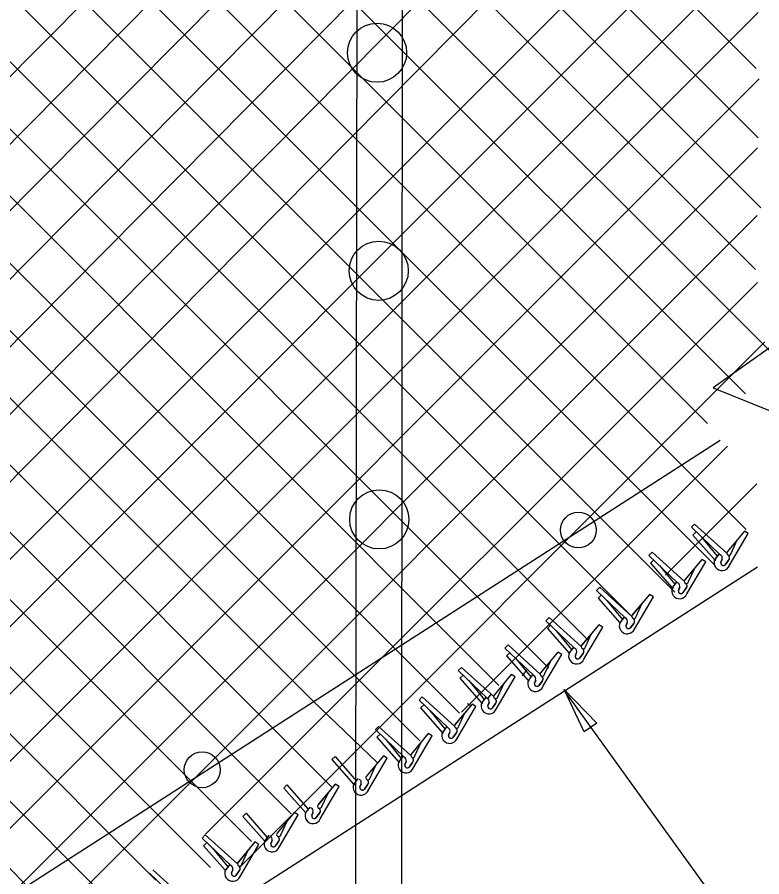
# Model space of a CAD drawing. Extents: x 0 to 1270, y 0 to 830.
# Drawn here: x 836.5 to 880.6, y 738.2 to 789.1 of the extents above; entities that cross this region are included whole.
import ezdxf

# ---------------------------------------------------------------- set-up
doc = ezdxf.new("R2010")
doc.units = 0
for name, color, linetype in [('CT_Dimensions', 7, 'Continuous'), ('sb_Chainlink Fence', 7, 'Continuous'), ('sb_Earth', 7, 'Continuous'), ('sb_Existing Structural Steel', 7, 'Continuous')]:
    doc.layers.add(name, color=color, linetype=linetype)

msp = doc.modelspace()

# ---------------------------------------------------------------- linework, layer by layer
at = {"layer": 'CT_Dimensions'}
msp.add_line((882.576, 730.258), (868.901, 749.228), dxfattribs=at)
msp.add_lwpolyline([(870.057, 746.784), (868.864, 749.302), (870.809, 747.307)], close=True, dxfattribs=at)
at = {"layer": 'sb_Chainlink Fence'}
for p, q in [((725.985, 666.765), (880.45, 822.372)), ((726.216, 662.794), (880.266, 818.188)), ((705.822, 650.219), (870.725, 816.56)), ((738.503, 671.19), (880.44, 814.366)), ((748.417, 677.192), (881.936, 811.877)), ((856.626, 809.675), (880.243, 786.058)), ((714.148, 662.616), (858.508, 808.235)), ((851.988, 806.351), (880.527, 777.812)), ((758.276, 683.139), (879.776, 805.699)), ((856.333, 805.988), (880.36, 781.96)), ((849.574, 804.784), (880.209, 774.149)), ((847.244, 803.134), (882.139, 768.239)), ((844.855, 801.541), (879.602, 766.795)), ((768.484, 689.431), (880.255, 801.202)), ((842.515, 799.901), (877.369, 765.047)), ((840.02, 798.415), (879.66, 758.775)), ((779.215, 696.181), (880.372, 797.338)), ((837.646, 796.809), (877.749, 756.705)), ((835.183, 795.291), (875.417, 755.057)), ((832.869, 793.624), (872.805, 753.688)), ((790.047, 703.033), (880.235, 793.22)), ((830.489, 792.023), (870.286, 752.226)), ((827.861, 790.67), (867.969, 750.562)), ((802.494, 711.499), (880.371, 789.376)), ((825.7, 788.851), (865.014, 749.536)), ((823.242, 787.327), (862.679, 747.89)), ((820.913, 785.676), (860.331, 746.257)), ((812.555, 717.579), (880.416, 785.44)), ((818.509, 784.098), (853.992, 748.616)), ((816.203, 782.423), (855.121, 743.506)), ((824.153, 725.196), (880.318, 781.361)), ((811.324, 779.341), (850.363, 740.302)), ((815.499, 779.147), (852.71, 741.936)), ((836.501, 733.564), (880.302, 777.364)), ((810.019, 776.666), (847.921, 738.763)), ((807.937, 774.766), (844.684, 738.019)), ((805.613, 773.11), (843.15, 735.573)), ((847.643, 740.724), (880.317, 773.398)), ((802.772, 771.969), (841.129, 733.613)), ((884.302, 771.851), (877.69, 767.154)), ((849.623, 738.744), (880.751, 769.873)), ((877.69, 767.154), (881.17, 765.762)), ((862.795, 747.957), (878.537, 763.699)), ((874.864, 756.066), (880.273, 761.475)), ((876.407, 758.896), (876.595, 759.085)), ((878.108, 757.27), (876.407, 758.896)), ((878.502, 757.362), (876.595, 759.085)), ((876.498, 758.437), (876.687, 758.626)), ((876.498, 758.438), (877.783, 756.986)), ((876.498, 758.437), (877.783, 756.985)), ((877.026, 758.3), (877.934, 757.191)), ((877.026, 758.298), (877.934, 757.19)), ((879.542, 758.663), (878.52, 757.439)), ((879.542, 758.663), (878.527, 757.446)), ((878.653, 756.616), (879.773, 758.522)), ((879.773, 758.522), (879.542, 758.663)), ((878.754, 757.35), (879.118, 758.147)), ((873.893, 757.235), (874.081, 757.424)), ((875.594, 755.609), (873.893, 757.235)), ((875.988, 755.701), (874.081, 757.424)), ((878.034, 757.31), (877.804, 757.008)), ((878.034, 757.309), (877.804, 757.007)), ((878.037, 757.315), (877.806, 757.009)), ((878.038, 757.314), (877.806, 757.008)), ((873.985, 756.776), (874.173, 756.965)), ((873.985, 756.774), (874.173, 756.963)), ((873.985, 756.776), (875.269, 755.324)), ((873.985, 756.774), (875.269, 755.322)), ((877.029, 756.998), (876.007, 755.774)), ((877.029, 756.998), (876.013, 755.781)), ((876.14, 754.952), (877.259, 756.858)), ((877.259, 756.858), (877.029, 756.998)), ((877.789, 756.974), (877.776, 756.937)), ((877.789, 756.973), (877.776, 756.936)), ((877.806, 757.009), (877.789, 756.974)), ((877.806, 757.008), (877.789, 756.973)), ((877.82, 756.952), (877.807, 756.915)), ((877.837, 756.987), (877.82, 756.952)), ((878.155, 756.826), (878.227, 757.007)), ((878.155, 756.825), (878.227, 757.006)), ((878.227, 757.001), (878.155, 756.83)), ((878.227, 756.999), (878.155, 756.829)), ((878.612, 756.949), (878.404, 756.674)), ((878.612, 756.948), (878.404, 756.673)), ((878.423, 756.697), (878.612, 756.949)), ((878.423, 756.696), (878.612, 756.948)), ((874.512, 756.637), (875.42, 755.529)), ((874.512, 756.635), (875.42, 755.526)), ((876.24, 755.686), (876.605, 756.482)), ((875.521, 755.648), (875.291, 755.346)), ((875.521, 755.646), (875.291, 755.344)), ((875.524, 755.653), (875.292, 755.347)), ((875.524, 755.65), (875.292, 755.345)), ((870.788, 755.158), (870.976, 755.347)), ((872.489, 753.532), (870.788, 755.158)), ((872.883, 753.624), (870.976, 755.347)), ((875.276, 755.312), (875.262, 755.275)), ((875.276, 755.31), (875.262, 755.273)), ((875.292, 755.347), (875.276, 755.312)), ((875.292, 755.345), (875.276, 755.31)), ((875.307, 755.291), (875.293, 755.254)), ((875.323, 755.326), (875.307, 755.291)), ((875.641, 755.164), (875.714, 755.345)), ((875.641, 755.161), (875.714, 755.343)), ((875.714, 755.339), (875.641, 755.168)), ((875.714, 755.336), (875.641, 755.165)), ((876.099, 755.287), (875.89, 755.012)), ((876.099, 755.285), (875.89, 755.01)), ((875.91, 755.035), (876.099, 755.287)), ((875.91, 755.033), (876.099, 755.285)), ((870.879, 754.699), (871.068, 754.888)), ((870.879, 754.699), (872.164, 753.247)), ((873.924, 754.924), (872.902, 753.7)), ((873.924, 754.924), (872.908, 753.707)), ((873.035, 752.877), (874.154, 754.783)), ((874.154, 754.783), (873.924, 754.924)), ((871.407, 754.561), (872.315, 753.452)), ((873.135, 753.611), (873.499, 754.407)), ((867.786, 753.367), (867.975, 753.557)), ((869.487, 751.741), (867.786, 753.367)), ((867.878, 752.908), (868.066, 753.098)), ((869.881, 751.833), (867.975, 753.557)), ((870.922, 753.133), (869.9, 751.909)), ((870.922, 753.133), (869.907, 751.916)), ((871.153, 752.993), (870.922, 753.133)), ((872.17, 753.235), (872.157, 753.198)), ((872.187, 753.27), (872.17, 753.235)), ((872.415, 753.571), (872.185, 753.269)), ((872.419, 753.576), (872.187, 753.27)), ((872.536, 753.087), (872.608, 753.268)), ((872.608, 753.262), (872.536, 753.091)), ((872.993, 753.21), (872.785, 752.935)), ((872.804, 752.958), (872.993, 753.21)), ((867.878, 752.908), (869.162, 751.456)), ((868.405, 752.77), (869.313, 751.661)), ((870.033, 751.087), (871.153, 752.993)), ((870.133, 751.821), (870.498, 752.617)), ((865.366, 751.745), (865.554, 751.934)), ((867.067, 750.119), (865.366, 751.745)), ((867.461, 750.211), (865.554, 751.934)), ((869.414, 751.78), (869.184, 751.478)), ((869.417, 751.785), (869.185, 751.479)), ((865.458, 751.286), (865.646, 751.475)), ((865.458, 751.286), (866.742, 749.834)), ((865.985, 751.147), (866.893, 750.039)), ((868.502, 751.511), (867.48, 750.286)), ((868.502, 751.511), (867.486, 750.294)), ((867.613, 749.464), (868.733, 751.37)), ((868.733, 751.37), (868.502, 751.511)), ((869.169, 751.444), (869.155, 751.407)), ((869.185, 751.479), (869.169, 751.444)), ((869.607, 751.471), (869.534, 751.3)), ((869.535, 751.296), (869.607, 751.477)), ((869.992, 751.419), (869.783, 751.144)), ((869.803, 751.167), (869.992, 751.419)), ((862.604, 750.417), (862.792, 750.607)), ((864.699, 748.883), (862.792, 750.607)), ((867.713, 750.198), (868.078, 750.994)), ((864.305, 748.791), (862.604, 750.417)), ((862.696, 749.958), (862.884, 750.148)), ((865.74, 750.182), (864.718, 748.958)), ((865.74, 750.182), (864.725, 748.965)), ((865.971, 750.042), (865.74, 750.182)), ((866.407, 750.116), (866.393, 750.079)), ((866.423, 750.151), (866.407, 750.116)), ((866.652, 750.452), (866.422, 750.15)), ((866.994, 750.158), (866.764, 749.856)), ((866.997, 750.163), (866.765, 749.857)), ((862.696, 749.958), (863.98, 748.507)), ((863.223, 749.82), (864.131, 748.711)), ((864.851, 748.136), (865.971, 750.042)), ((864.952, 748.87), (865.316, 749.666)), ((866.749, 749.822), (866.735, 749.785)), ((866.765, 749.857), (866.749, 749.822)), ((866.78, 749.801), (866.766, 749.764)), ((866.796, 749.836), (866.78, 749.801)), ((867.114, 749.674), (867.187, 749.855)), ((867.187, 749.848), (867.114, 749.678)), ((867.572, 749.797), (867.363, 749.522)), ((867.383, 749.545), (867.572, 749.797)), ((860.281, 748.668), (860.469, 748.857)), ((861.981, 747.041), (860.281, 748.668)), ((862.376, 747.134), (860.469, 748.857)), ((864.003, 748.53), (863.987, 748.495)), ((864.232, 748.831), (864.002, 748.529)), ((864.235, 748.835), (864.003, 748.53)), ((864.534, 749.018), (864.304, 748.715)), ((864.537, 749.022), (864.305, 748.716)), ((864.352, 748.346), (864.425, 748.527)), ((864.425, 748.521), (864.352, 748.35)), ((860.372, 748.209), (860.561, 748.398)), ((860.372, 748.209), (861.657, 746.757)), ((860.9, 748.07), (861.808, 746.962)), ((863.417, 748.434), (862.395, 747.209)), ((863.417, 748.434), (862.401, 747.217)), ((862.528, 746.387), (863.647, 748.293)), ((863.382, 748.3), (863.151, 748.44)), ((863.647, 748.293), (863.417, 748.434)), ((863.987, 748.495), (863.973, 748.457)), ((864.018, 748.473), (864.004, 748.436)), ((864.034, 748.508), (864.018, 748.473)), ((864.81, 748.47), (864.601, 748.195)), ((864.81, 748.468), (864.602, 748.193)), ((864.621, 748.217), (864.81, 748.47)), ((864.621, 748.216), (864.81, 748.468)), ((862.628, 747.121), (862.992, 747.917)), ((857.693, 746.925), (857.881, 747.114)), ((859.788, 745.391), (857.881, 747.114)), ((861.908, 747.081), (861.678, 746.779)), ((861.912, 747.086), (861.68, 746.78)), ((859.393, 745.299), (857.693, 746.925)), ((857.784, 746.466), (857.972, 746.655)), ((860.828, 746.691), (859.806, 745.466)), ((860.828, 746.691), (859.813, 745.474)), ((859.939, 744.644), (861.059, 746.55)), ((861.059, 746.55), (860.828, 746.691)), ((861.663, 746.745), (861.65, 746.708)), ((861.68, 746.78), (861.663, 746.745)), ((861.694, 746.724), (861.681, 746.686)), ((861.711, 746.759), (861.694, 746.724)), ((862.029, 746.597), (862.101, 746.778)), ((862.101, 746.771), (862.029, 746.601)), ((862.486, 746.72), (862.278, 746.445)), ((862.297, 746.468), (862.486, 746.72)), ((857.784, 746.466), (859.068, 745.014)), ((858.311, 746.327), (859.22, 745.219)), ((860.039, 745.378), (860.404, 746.174)), ((855.121, 745.146), (855.309, 745.336)), ((855.121, 745.146), (856.405, 743.694)), ((855.309, 745.336), (856.557, 743.899)), ((858.165, 745.371), (857.143, 744.147)), ((858.165, 745.371), (857.15, 744.154)), ((857.276, 743.325), (858.396, 745.231)), ((858.396, 745.231), (858.165, 745.371)), ((859.075, 745.002), (859.061, 744.965)), ((859.091, 745.037), (859.075, 745.002)), ((859.32, 745.338), (859.09, 745.036)), ((859.323, 745.343), (859.091, 745.037)), ((859.106, 744.981), (859.092, 744.944)), ((859.122, 745.016), (859.106, 744.981)), ((859.441, 744.854), (859.513, 745.035)), ((859.513, 745.028), (859.441, 744.858)), ((859.898, 744.977), (859.69, 744.702)), ((859.709, 744.725), (859.898, 744.977)), ((857.376, 744.059), (857.741, 744.855)), ((856.657, 744.018), (856.427, 743.716)), ((856.66, 744.023), (856.428, 743.717)), ((852.272, 743.461), (852.46, 743.65)), ((852.272, 743.461), (853.556, 742.009)), ((852.46, 743.65), (853.707, 742.214)), ((855.316, 743.686), (854.294, 742.461)), ((855.316, 743.686), (854.301, 742.469)), ((854.427, 741.639), (855.547, 743.545)), ((855.547, 743.545), (855.316, 743.686)), ((856.412, 743.682), (856.398, 743.645)), ((856.428, 743.717), (856.412, 743.682)), ((856.443, 743.661), (856.429, 743.624)), ((856.459, 743.696), (856.443, 743.661)), ((856.778, 743.534), (856.85, 743.715)), ((856.85, 743.709), (856.778, 743.538)), ((857.235, 743.657), (857.026, 743.382)), ((857.046, 743.405), (857.235, 743.657)), ((854.527, 742.373), (854.892, 743.169)), ((849.846, 741.788), (850.035, 741.977)), ((850.035, 741.977), (851.282, 740.541)), ((852.891, 742.013), (851.869, 740.788)), ((852.891, 742.013), (851.875, 740.796)), ((853.121, 741.872), (852.891, 742.013)), ((853.563, 741.997), (853.549, 741.96)), ((853.579, 742.032), (853.563, 741.997)), ((853.808, 742.333), (853.578, 742.031)), ((853.811, 742.338), (853.579, 742.032)), ((854.001, 742.023), (853.928, 741.853)), ((853.929, 741.849), (854.001, 742.03)), ((854.386, 741.972), (854.177, 741.697)), ((854.197, 741.72), (854.386, 741.972)), ((849.846, 741.788), (851.131, 740.336)), ((852.002, 739.966), (853.121, 741.872)), ((852.102, 740.7), (852.466, 741.496)), ((847.43, 740.503), (847.618, 740.693)), ((849.13, 738.877), (847.43, 740.503)), ((849.525, 738.969), (847.618, 740.693)), ((851.383, 740.66), (851.153, 740.358)), ((851.386, 740.665), (851.154, 740.359)), ((847.521, 740.044), (847.709, 740.234)), ((847.521, 740.044), (848.806, 738.592)), ((848.049, 739.906), (848.957, 738.797)), ((850.565, 740.269), (849.544, 739.045)), ((850.565, 740.269), (849.55, 739.052)), ((849.677, 738.223), (850.796, 740.129)), ((850.796, 740.129), (850.565, 740.269)), ((851.137, 740.324), (851.124, 740.287)), ((851.154, 740.359), (851.137, 740.324)), ((851.503, 740.176), (851.575, 740.357)), ((851.576, 740.35), (851.503, 740.18)), ((851.96, 740.299), (851.752, 740.024)), ((851.771, 740.047), (851.96, 740.299)), ((849.777, 738.957), (850.141, 739.753)), ((849.057, 738.916), (848.827, 738.614)), ((849.06, 738.921), (848.829, 738.615)), ((846.025, 736.802), (844.325, 738.428)), ((846.42, 736.894), (844.513, 738.618)), ((848.812, 738.58), (848.799, 738.543)), ((848.829, 738.615), (848.812, 738.58)), ((849.178, 738.432), (849.25, 738.613)), ((849.25, 738.607), (849.178, 738.436)), ((849.635, 738.555), (849.427, 738.28)), ((849.446, 738.303), (849.635, 738.555))]:
    msp.add_line(p, q, dxfattribs=at)
for centre, radius, start, end in [((878.029, 757.076), 0.209, 339.4978, 68.1724), ((878.03, 757.075), 0.209, 339.4978, 68.1724), ((878.627, 757.366), 0.128, 142.036, 353.0841), ((878.47, 757.083), 0.195, 316.6817, 55.2489), ((878.47, 757.082), 0.195, 316.6817, 55.2489), ((878.475, 757.084), 0.192, 323.2162, 56.0198), ((878.475, 757.083), 0.192, 323.2162, 56.0198), ((878.224, 756.801), 0.468, 153.7877, 336.6943), ((878.301, 756.787), 0.152, 163.7489, 312.2319), ((878.301, 756.786), 0.152, 163.7489, 312.2319), ((878.302, 756.788), 0.152, 165.5293, 323.1514), ((878.302, 756.787), 0.152, 165.5293, 323.1514), ((876.113, 755.701), 0.128, 142.036, 353.0841), ((875.71, 755.137), 0.468, 153.7877, 336.6943), ((875.516, 755.414), 0.209, 339.4978, 68.1724), ((875.516, 755.412), 0.209, 339.4978, 68.1724), ((875.788, 755.125), 0.152, 163.7489, 312.2319), ((875.788, 755.123), 0.152, 163.7489, 312.2319), ((875.788, 755.126), 0.152, 165.5293, 323.1514), ((875.788, 755.123), 0.152, 165.5293, 323.1514), ((875.956, 755.421), 0.195, 316.6817, 55.2489), ((875.956, 755.419), 0.195, 316.6817, 55.2489), ((875.962, 755.422), 0.192, 323.2162, 56.0198), ((875.962, 755.419), 0.192, 323.2162, 56.0198), ((873.008, 753.627), 0.128, 142.036, 353.0841), ((872.605, 753.062), 0.468, 153.7877, 336.6943), ((872.411, 753.337), 0.209, 339.4978, 68.1724), ((872.851, 753.344), 0.195, 316.6817, 55.2489), ((872.856, 753.345), 0.192, 323.2162, 56.0198), ((872.682, 753.048), 0.152, 163.7489, 312.2319), ((872.683, 753.049), 0.152, 165.5293, 323.1514), ((869.409, 751.547), 0.209, 339.4978, 68.1724), ((870.006, 751.836), 0.128, 142.036, 353.0841), ((869.849, 751.553), 0.195, 316.6817, 55.2489), ((869.855, 751.554), 0.192, 323.2162, 56.0198), ((869.604, 751.272), 0.468, 153.7877, 336.6943), ((869.681, 751.257), 0.152, 163.7489, 312.2319), ((869.681, 751.258), 0.152, 165.5293, 323.1514), ((866.989, 749.924), 0.209, 339.4978, 68.1724), ((867.586, 750.214), 0.128, 142.036, 353.0841), ((867.429, 749.931), 0.195, 316.6817, 55.2489), ((867.435, 749.932), 0.192, 323.2162, 56.0198), ((867.183, 749.649), 0.468, 153.7877, 336.6943), ((867.261, 749.635), 0.152, 163.7489, 312.2319), ((867.261, 749.636), 0.152, 165.5293, 323.1514), ((864.422, 748.321), 0.468, 153.7877, 336.6943), ((864.227, 748.597), 0.209, 339.4978, 68.1724), ((864.825, 748.885), 0.128, 142.036, 353.0841), ((864.667, 748.604), 0.195, 316.6817, 55.2489), ((864.668, 748.602), 0.195, 316.6817, 55.2489), ((864.673, 748.604), 0.192, 323.2162, 56.0198), ((864.673, 748.603), 0.192, 323.2162, 56.0198), ((864.499, 748.308), 0.152, 163.7489, 312.2319), ((864.499, 748.306), 0.152, 163.7489, 312.2319), ((864.499, 748.308), 0.152, 165.5293, 323.1514), ((864.5, 748.307), 0.152, 165.5293, 323.1514), ((861.904, 746.847), 0.209, 339.4978, 68.1724), ((862.501, 747.137), 0.128, 142.036, 353.0841), ((862.344, 746.854), 0.195, 316.6817, 55.2489), ((862.349, 746.854), 0.192, 323.2162, 56.0198), ((862.098, 746.572), 0.468, 153.7877, 336.6943), ((862.175, 746.558), 0.152, 163.7489, 312.2319), ((862.176, 746.559), 0.152, 165.5293, 323.1514), ((859.912, 745.394), 0.128, 142.036, 353.0841), ((859.51, 744.829), 0.468, 153.7877, 336.6943), ((859.315, 745.104), 0.209, 339.4978, 68.1724), ((859.756, 745.111), 0.195, 316.6817, 55.2489), ((859.761, 745.112), 0.192, 323.2162, 56.0198), ((859.587, 744.815), 0.152, 163.7489, 312.2319), ((859.588, 744.816), 0.152, 165.5293, 323.1514), ((856.652, 743.784), 0.209, 339.4978, 68.1724), ((857.249, 744.074), 0.128, 142.036, 353.0841), ((857.093, 743.791), 0.195, 316.6817, 55.2489), ((857.098, 743.792), 0.192, 323.2162, 56.0198), ((856.847, 743.51), 0.468, 153.7877, 336.6943), ((856.924, 743.495), 0.152, 163.7489, 312.2319), ((856.924, 743.496), 0.152, 165.5293, 323.1514), ((854.4, 742.389), 0.128, 142.036, 353.0841), ((853.998, 741.824), 0.468, 153.7877, 336.6943), ((853.803, 742.099), 0.209, 339.4978, 68.1724), ((854.243, 742.106), 0.195, 316.6817, 55.2489), ((854.249, 742.107), 0.192, 323.2162, 56.0198), ((854.075, 741.81), 0.152, 163.7489, 312.2319), ((854.075, 741.811), 0.152, 165.5293, 323.1514), ((851.378, 740.426), 0.209, 339.4978, 68.1724), ((851.975, 740.716), 0.128, 142.036, 353.0841), ((851.818, 740.433), 0.195, 316.6817, 55.2489), ((851.823, 740.433), 0.192, 323.2162, 56.0198), ((851.572, 740.151), 0.468, 153.7877, 336.6943), ((851.649, 740.137), 0.152, 163.7489, 312.2319), ((851.65, 740.138), 0.152, 165.5293, 323.1514), ((849.053, 738.683), 0.209, 339.4978, 68.1724), ((849.65, 738.972), 0.128, 142.036, 353.0841), ((849.493, 738.689), 0.195, 316.6817, 55.2489), ((849.247, 738.408), 0.468, 153.7877, 336.6943), ((849.324, 738.393), 0.152, 163.7489, 312.2319), ((849.325, 738.394), 0.152, 165.5293, 323.1514), ((849.498, 738.69), 0.192, 323.2162, 56.0198)]:
    msp.add_arc(centre, radius, start, end, dxfattribs=at)
at = {"layer": 'sb_Earth'}
msp.add_line((772.842, 687.55), (880.325, 756.566), dxfattribs=at)
at = {"layer": 'sb_Existing Structural Steel'}
for p, q in [((856.544, 742.397), (856.637, 812.973)), ((859.265, 744.186), (859.323, 812.972)), ((768.798, 693.845), (878.115, 764.048)), ((857.801, 744.984), (853.995, 748.623)), ((859.265, 720.527), (859.265, 744.186)), ((856.544, 720.351), (856.544, 742.397))]:
    msp.add_line(p, q, dxfattribs=at)
for centre, radius in [((857.793, 786.991), 1.752), ((857.89, 774.083), 1.752), ((857.923, 759.367), 1.752), ((869.712, 758.735), 1.06), ((847.437, 744.542), 1.06)]:
    msp.add_circle(centre, radius, dxfattribs=at)

doc.saveas('drawing.dxf')
